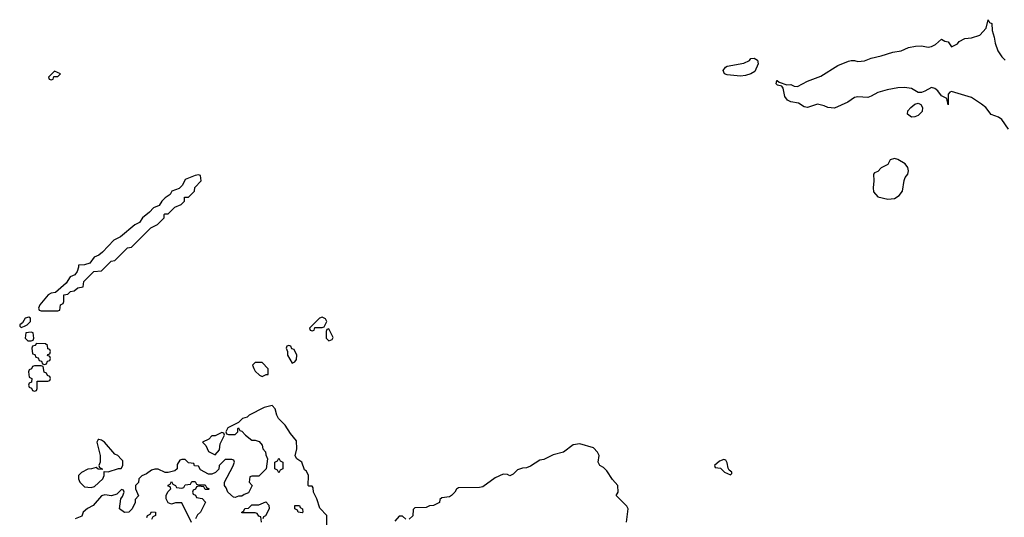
# Model space of a CAD drawing. Header units: inches. Extents: x 2710751 to 2829008, y 857003 to 965602.
# Tile 312 of 320: x 2791862 to 2797746, y 902380 to 905354. Entities that reach past the tile are written whole.
import ezdxf

# ---------------------------------------------------------------- set-up
doc = ezdxf.new("R2010")
doc.units = ezdxf.units.IN
doc.header["$MEASUREMENT"] = 0
doc.layers.add('C7990', color=7, linetype='Continuous')

msp = doc.modelspace()

# ---------------------------------------------------------------- linework, layer by layer
at = {"layer": 'C7990', "color": 2}
for points, elevation in [([(2797770, 904699.3), (2797730, 904757), (2797710, 904771.6), (2797667.2, 904787.2), (2797635.1, 904830), (2797610, 904849.4), (2797550, 904889.5), (2797430, 904924), (2797419.6, 904920.4), (2797410.9, 904909.1), (2797410, 904846), (2797402, 904882), (2797370, 904898), (2797349.1, 904929.1), (2797330, 904942), (2797310, 904948.7), (2797270, 904926), (2797250, 904919.3), (2797230, 904919.3), (2797190, 904942.7), (2797149.6, 904949.6), (2797110, 904947.6), (2797045.3, 904934.7), (2796990, 904919.3), (2796950, 904896), (2796930, 904889.4), (2796870, 904892.7), (2796850, 904889.3), (2796810, 904861.2), (2796730, 904825.2), (2796690, 904829.2), (2796670, 904839.3), (2796630, 904849.2), (2796570, 904828.7), (2796550, 904834), (2796515.6, 904855.6), (2796470, 904862.7), (2796450, 904873.2), (2796434.2, 904894.2), (2796424, 904944), (2796416.4, 904956.4), (2796390, 904962), (2796382, 904970), (2796386, 904990), (2796388.9, 904991.1), (2796401, 904981), (2796445.4, 904965.4), (2796470, 904966.8), (2796490, 904957.3), (2796510, 904954.8), (2796570, 904986.8), (2796650, 905016.3), (2796750, 905081), (2796813.6, 905106.4), (2796830, 905111), (2796850, 905110.8), (2796870, 905104), (2796910, 905107.3), (2796950, 905124.9), (2797010, 905137.1), (2797080.1, 905159.9), (2797130, 905167.7), (2797172.9, 905187.1), (2797214.9, 905194.9), (2797250, 905198), (2797290, 905190.7), (2797310, 905194), (2797333.6, 905206.4), (2797370, 905238), (2797390, 905224.7), (2797410, 905222), (2797430, 905192), (2797466, 905210), (2797476.4, 905223.6), (2797510, 905242), (2797550, 905246), (2797598.6, 905261.4), (2797636.4, 905303.6), (2797650, 905354), (2797658, 905338), (2797671.6, 905331.6), (2797672, 905290), (2797684.7, 905250), (2797690, 905214), (2797707.1, 905167.1), (2797730, 905132), (2797750, 905112)], 6), ([(2793698, 902310), (2793698, 902390), (2793654.6, 902434.6), (2793638, 902490), (2793618, 902530), (2793616.4, 902556.4), (2793610, 902566), (2793590, 902566), (2793586, 902570), (2793588, 902630), (2793575.3, 902655.3), (2793564.7, 902664.7), (2793548, 902710), (2793518, 902730), (2793508, 902748), (2793518, 902790), (2793516.4, 902836.4), (2793480.2, 902880.2), (2793448.7, 902930), (2793408, 902970), (2793398, 902990), (2793388.9, 903028.9), (2793370, 903048), (2793323.5, 903036.5), (2793234, 902990), (2793222, 902978), (2793194, 902970), (2793170, 902946), (2793105.4, 902914.6), (2793094, 902890), (2793098, 902878), (2793110, 902874), (2793150, 902874), (2793166, 902890), (2793166, 902910), (2793170, 902914), (2793178, 902898), (2793190, 902894), (2793212, 902870), (2793250, 902842), (2793270, 902842), (2793292.7, 902832.7), (2793311.6, 902811.6), (2793314, 902790), (2793331.6, 902771.6), (2793332.7, 902752.7), (2793342, 902730), (2793334, 902670), (2793290, 902626), (2793250, 902626), (2793238, 902622), (2793234, 902590), (2793252, 902570), (2793230, 902526), (2793203.6, 902516.4), (2793190, 902506), (2793170, 902506), (2793150, 902498), (2793140.4, 902500.4), (2793106, 902530), (2793096.4, 902556.4), (2793086, 902570), (2793086, 902590), (2793136.4, 902683.6), (2793146, 902710), (2793142, 902722), (2793130, 902726), (2793090, 902726), (2793054, 902690), (2793051.6, 902668.4), (2793032.7, 902647.3), (2793010, 902638), (2792990, 902638), (2792943.1, 902663.1), (2792930, 902686), (2792907.3, 902687.3), (2792902, 902702), (2792870, 902706), (2792850, 902726), (2792830, 902726), (2792818, 902722), (2792803.6, 902696.4), (2792802, 902670), (2792790, 902658), (2792750, 902648), (2792731.6, 902648.4), (2792690, 902668), (2792670, 902668.7), (2792650, 902662), (2792619.8, 902640.2), (2792591.6, 902628.4), (2792574, 902610), (2792571.6, 902588.4), (2792554, 902570), (2792554, 902550), (2792571.6, 902508.4), (2792552.7, 902487.3), (2792551.6, 902468.4), (2792534, 902430), (2792514, 902410), (2792488.4, 902408.4), (2792458, 902430), (2792466, 902490), (2792476.4, 902503.6), (2792486, 902530), (2792482, 902542), (2792470, 902546), (2792442, 902518), (2792410, 902508), (2792370, 902515.3), (2792350, 902508), (2792302, 902450), (2792266.4, 902433.6), (2792242, 902410), (2792232.7, 902387.3), (2792194, 902370)], 10), ([(2795488, 902350), (2795498, 902430), (2795490, 902446), (2795426, 902510), (2795438, 902530), (2795435.3, 902570), (2795405.2, 902605.2), (2795370, 902658), (2795350, 902678), (2795328.7, 902688.7), (2795318, 902710), (2795324, 902750), (2795314, 902770), (2795290, 902795.3), (2795210, 902819), (2795170, 902814), (2795110.8, 902769.2), (2795050, 902754), (2794994.4, 902725.6), (2794970, 902722), (2794914.4, 902685.6), (2794890, 902675.3), (2794866.4, 902673.6), (2794836.9, 902663.1), (2794810, 902638), (2794790, 902628), (2794776.4, 902636.4), (2794750, 902638), (2794703.6, 902616.4), (2794630, 902562), (2794610, 902558), (2794483.6, 902556.4), (2794471.6, 902548.4), (2794462, 902530), (2794442, 902510), (2794430, 902502), (2794383.6, 902496.4), (2794372.7, 902487.3), (2794370, 902468), (2794334, 902450), (2794310, 902448), (2794290, 902438), (2794223.6, 902436.4), (2794212.7, 902427.3), (2794210.7, 902389.3), (2794190, 902368.7)], 10), ([(2792888.4, 902348.4), (2792830, 902466), (2792792.7, 902467.3), (2792770, 902458), (2792750, 902466), (2792738, 902490), (2792738, 902510), (2792747.3, 902532.7), (2792766, 902550), (2792762, 902562), (2792750, 902566), (2792748.4, 902571.6), (2792762, 902578), (2792770, 902594), (2792778, 902578), (2792794, 902570), (2792798, 902558), (2792830, 902554), (2792842, 902558), (2792850, 902574), (2792882, 902578), (2792890, 902594), (2792910, 902594), (2792918, 902578), (2792930, 902574), (2792970, 902574), (2792978, 902558), (2792994, 902550), (2792990, 902546), (2792970, 902546), (2792962, 902562), (2792930, 902566), (2792918, 902562), (2792912.7, 902547.3), (2792898, 902542), (2792894, 902530), (2792898, 902518), (2792912.7, 902512.7), (2792918, 902498), (2792952.7, 902492.7), (2792972, 902470), (2792942, 902410), (2792925.4, 902394.6), (2792912, 902370)], 10), ([(2793306, 902350), (2793302, 902382), (2793290, 902386), (2793282, 902402), (2793270, 902406), (2793190, 902406), (2793188.4, 902411.6), (2793202, 902418), (2793207.3, 902432.7), (2793230, 902434), (2793250, 902454), (2793290, 902454), (2793332.7, 902472.7), (2793351.6, 902451.6), (2793352, 902430), (2793331.6, 902388.4), (2793318, 902382), (2793314, 902370)], 10), ([(2792622, 902378), (2792626, 902390), (2792642, 902398), (2792650, 902412), (2792674, 902410), (2792674, 902390), (2792658, 902382), (2792650, 902366)], 10), ([(2794168.4, 902368.4), (2794150, 902386), (2794130, 902386), (2794103.6, 902356.4)], 10)]:
    msp.add_lwpolyline(points, dxfattribs=dict(at, elevation=elevation))
for points, elevation in [([(2796170, 905016.9), (2796090, 905024.7), (2796074, 905030), (2796065.2, 905050), (2796079.3, 905070), (2796090, 905075.8), (2796190, 905094), (2796222, 905110), (2796230, 905122), (2796250, 905124.7), (2796270, 905112), (2796274.8, 905090), (2796254.9, 905045.1), (2796230, 905029.6), (2796199.9, 905020.1)], 6), ([(2792070, 905046), (2792034, 905010), (2792038, 904998), (2792050, 904994), (2792062, 904998), (2792066, 905014), (2792090, 905014), (2792106, 905030)], 10), ([(2797190, 904771.8), (2797167.6, 904790), (2797169.6, 904810), (2797187, 904830), (2797210, 904848.4), (2797230, 904854.9), (2797246.6, 904846.6), (2797256.4, 904830), (2797254.3, 904805.7), (2797230, 904781.6), (2797210, 904773.3)], 6), ([(2797090, 904524.5), (2797064.4, 904515.6), (2797050, 904488), (2797010, 904468), (2796990, 904446), (2796970, 904438), (2796964.7, 904430), (2796966.8, 904390), (2796962, 904350), (2796964.4, 904324.4), (2796990, 904296), (2797050, 904282), (2797090, 904286), (2797116.4, 904303.6), (2797137, 904330), (2797146.8, 904393.2), (2797153.2, 904410), (2797169.5, 904430.5), (2797174, 904450), (2797169.5, 904470), (2797152.4, 904492.4), (2797110, 904518.4)], 10), ([(2792930, 904426), (2792910, 904422), (2792850, 904398), (2792835.3, 904364.7), (2792815.3, 904344.7), (2792772, 904330), (2792762, 904310), (2792732, 904290), (2792712, 904270), (2792696, 904244), (2792662, 904230), (2792637.3, 904202.7), (2792596, 904170), (2792578, 904142), (2792550, 904128.7), (2792463.5, 904056.5), (2792424, 904036), (2792356, 903964), (2792334, 903946), (2792306.2, 903933.8), (2792281, 903899), (2792250, 903888), (2792214, 903886), (2792214, 903874), (2792204.7, 903850), (2792192, 903830), (2792163.8, 903816.2), (2792139.9, 903780.1), (2792076, 903724), (2792050, 903719), (2792032, 903710), (2791982, 903650), (2791974, 903630), (2791978, 903618), (2791990, 903614), (2792090, 903614), (2792102, 903618), (2792106, 903650), (2792122, 903658), (2792126, 903670), (2792126, 903710), (2792150, 903714), (2792166, 903730), (2792187.3, 903732.7), (2792210, 903752), (2792242, 903758), (2792246, 903790), (2792306, 903850), (2792350, 903854), (2792408.7, 903911.3), (2792430, 903914), (2792506, 903990), (2792530, 903994), (2792646, 904110), (2792686, 904130), (2792726, 904170), (2792726, 904190), (2792730, 904194), (2792750, 904194), (2792790, 904234), (2792826, 904250), (2792846, 904270), (2792847.3, 904292.7), (2792870, 904294), (2792906, 904330), (2792908.4, 904351.6), (2792946, 904390), (2792942, 904422)], 10), ([(2791916.4, 903576.4), (2791894, 903570), (2791878, 903542), (2791862, 903530), (2791862, 903522), (2791870, 903514), (2791890, 903522), (2791906, 903530), (2791926, 903550), (2791926, 903570)], 10), ([(2793670, 903575.3), (2793654, 903570), (2793594, 903510), (2793598, 903498), (2793610, 903494), (2793622, 903498), (2793626, 903514), (2793670, 903514), (2793682, 903518), (2793698, 903550), (2793690, 903566)], 10), ([(2791930, 903486), (2791898, 903482), (2791894, 903450), (2791910, 903434), (2791930, 903434), (2791942, 903438), (2791946, 903450), (2791942, 903482)], 10), ([(2793710, 903506), (2793698, 903502), (2793694, 903490), (2793694, 903450), (2793710, 903434), (2793730, 903442), (2793734.6, 903454.6)], 10), ([(2791962, 903418), (2791952.7, 903407.3), (2791938, 903402), (2791934, 903390), (2791938, 903358), (2791952.7, 903352.7), (2791958, 903338), (2791972.7, 903332.7), (2791978, 903318), (2791992.7, 903312.7), (2791998, 903298), (2792010, 903294), (2792022, 903298), (2792027.3, 903312.7), (2792042, 903318), (2792046, 903330), (2792042, 903342), (2792028, 903348), (2792030, 903354), (2792042, 903358), (2792046, 903370), (2792042, 903382), (2792030, 903386), (2792027.3, 903407.3), (2792016.4, 903416.4)], 10), ([(2793470, 903406), (2793458, 903402), (2793454, 903390), (2793462, 903370), (2793462, 903350), (2793490, 903302), (2793506, 903310), (2793516.4, 903323.6), (2793518, 903350), (2793502, 903382), (2793487.3, 903387.3), (2793482, 903402)], 10), ([(2793310, 903306), (2793270, 903306), (2793254, 903290), (2793262, 903270), (2793270, 903254), (2793294, 903230), (2793310, 903222), (2793334, 903234), (2793346, 903234), (2793347.3, 903267.3)], 10), ([(2791990, 903286), (2791950, 903286), (2791938, 903282), (2791932.7, 903267.3), (2791918, 903262), (2791914, 903250), (2791918, 903218), (2791934, 903210), (2791932.7, 903187.3), (2791918, 903182), (2791914, 903170), (2791918, 903158), (2791932.7, 903152.7), (2791938, 903138), (2791950, 903134), (2791962, 903138), (2791966, 903150), (2791967.3, 903192.7), (2792030, 903194), (2792042, 903198), (2792046, 903210), (2792042, 903222), (2792027.3, 903227.3), (2792022, 903242), (2792007.3, 903247.3), (2792002, 903282)], 10), ([(2793070, 902886), (2793030, 902866), (2793010, 902866), (2792992, 902848), (2792954, 902830), (2792974, 902810), (2792990, 902774), (2793030, 902754), (2793056.4, 902783.6), (2793060.4, 902819.6), (2793086, 902870), (2793082, 902882)], 10), ([(2792334, 902846), (2792330, 902846), (2792322, 902830), (2792342, 902750), (2792342, 902710), (2792334, 902690), (2792338, 902678), (2792354, 902670), (2792354, 902666), (2792330, 902668), (2792318, 902678), (2792291.1, 902668.9), (2792270, 902668), (2792231.6, 902648.4), (2792214, 902630), (2792214, 902610), (2792222, 902590), (2792250, 902562), (2792290, 902558), (2792310, 902564.7), (2792358, 902610), (2792366, 902630), (2792366, 902654), (2792390, 902651.3), (2792452, 902672), (2792468, 902672), (2792478, 902690), (2792478, 902718), (2792468.4, 902728.4), (2792448.7, 902748.7), (2792430, 902758), (2792368, 902830), (2792350, 902842)], 10), ([(2793410, 902646), (2793402, 902662), (2793386, 902670), (2793386, 902710), (2793402, 902718), (2793410, 902734), (2793418, 902718), (2793434, 902710), (2793434, 902670), (2793418, 902662)], 10), ([(2796070, 902726), (2796043.6, 902716.4), (2796014, 902690), (2796018, 902678), (2796050, 902674), (2796074, 902650), (2796110, 902634), (2796118, 902642), (2796118, 902650), (2796102, 902662), (2796094.6, 902674.6), (2796090, 902706), (2796082, 902722)], 10), ([(2793550, 902406), (2793526, 902410), (2793522, 902422), (2793506, 902430), (2793506, 902450), (2793534, 902450), (2793538, 902438), (2793552, 902430), (2793554, 902410)], 10)]:
    msp.add_lwpolyline(points, close=True, dxfattribs=dict(at, elevation=elevation))

doc.saveas('drawing.dxf')
